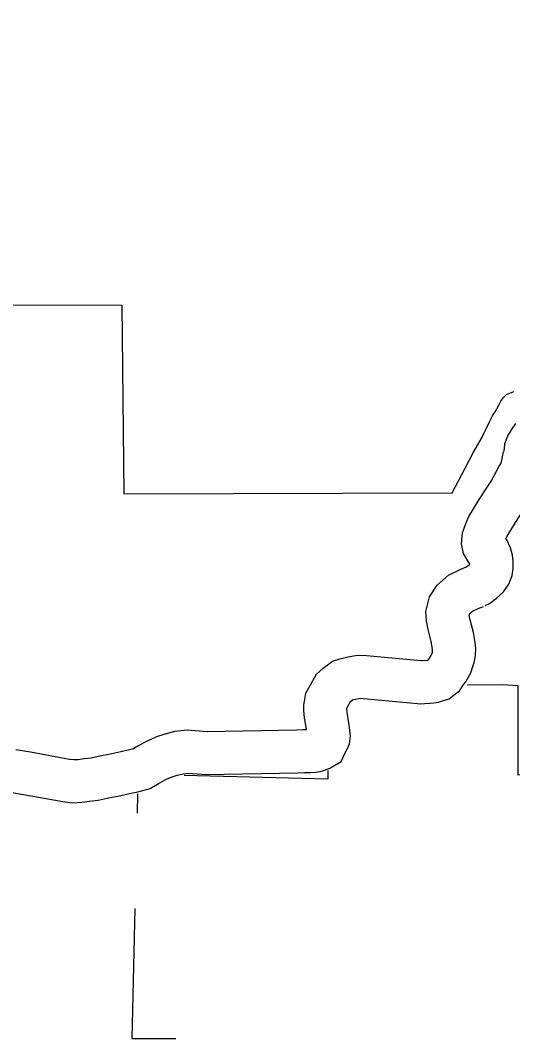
# Model space of a CAD drawing. Extents: x 1374139 to 1377472, y 1168351 to 1170484.
# Drawn here: x 1374817.4 to 1374851.7, y 1169739.4 to 1169810.4 of the extents above; entities that cross this region are included whole.
import ezdxf

# ---------------------------------------------------------------- set-up
doc = ezdxf.new("R2010")
doc.units = 0
doc.layers.add('Default', color=7, linetype='Continuous')

msp = doc.modelspace()

# ---------------------------------------------------------------- linework, layer by layer
at = {"layer": 'Default'}
for points in [[(1374811.141, 1169803.756), (1374816.017, 1169803.861), (1374815.872, 1169810.297), (1374799.741, 1169810.443), (1374799.838, 1169803.787), (1374804.495, 1169803.779), (1374804.777, 1169790.577), (1374811.293, 1169790.603), (1374824.485, 1169790.576), (1374824.617, 1169777.413), (1374847.512, 1169777.484), (1374848.429, 1169779.212), (1374849.001, 1169780.318), (1374849.574, 1169781.323), (1374849.712, 1169781.634), (1374849.939, 1169782.056), (1374850.126, 1169782.448), (1374850.333, 1169782.86), (1374850.521, 1169783.151), (1374850.757, 1169783.603), (1374850.915, 1169783.895), (1374851.074, 1169784.106), (1374851.302, 1169784.338), (1374851.81, 1169784.552)], [(1374850.203, 1169778.249), (1374850.782, 1169779.356), (1374850.901, 1169779.511), (1374850.98, 1169779.777), (1374851.019, 1169779.968), (1374851.071, 1169780.275), (1374851.13, 1169780.419), (1374851.146, 1169780.499), (1374851.162, 1169780.564), (1374851.162, 1169780.564), (1374851.186, 1169780.941), (1374851.393, 1169781.455), (1374851.58, 1169781.757), (1374851.708, 1169781.963), (1374851.946, 1169782.326)], [(1374848.456, 1169772.298), (1374848.518, 1169772.329), (1374848.698, 1169772.468), (1374848.749, 1169772.512), (1374848.309, 1169773.262), (1374848.167, 1169773.938), (1374848.233, 1169774.703), (1374848.441, 1169775.286), (1374848.671, 1169775.837), (1374849.402, 1169777.02), (1374850.273, 1169778.368)], [(1374877.479, 1169777.774), (1374863.844, 1169777.396), (1374864.295, 1169764.276), (1374858.289, 1169764.178), (1374858.293, 1169757.868), (1374852.107, 1169757.806), (1374852.125, 1169764.037), (1374851.004, 1169764.097), (1374848.559, 1169764.085)], [(1374849.814, 1169769.622), (1374850.127, 1169769.781), (1374850.593, 1169770.14), (1374851.103, 1169770.579), (1374851.456, 1169771.13), (1374851.705, 1169771.73), (1374851.767, 1169772.213), (1374851.769, 1169772.729), (1374851.72, 1169773.14), (1374851.59, 1169773.643), (1374851.318, 1169774.201), (1374851.263, 1169774.259), (1374851.348, 1169774.463), (1374851.938, 1169775.418), (1374852.793, 1169776.739)], [(1374817.085, 1169759.583), (1374818.125, 1169759.419), (1374820.83, 1169758.924), (1374821.141, 1169758.887), (1374821.432, 1169758.901), (1374821.849, 1169758.956), (1374822.339, 1169759.013), (1374822.823, 1169759.124), (1374823.79, 1169759.32), (1374824.406, 1169759.458), (1374824.931, 1169759.557), (1374825.294, 1169759.655), (1374825.601, 1169759.836), (1374826.265, 1169760.202), (1374826.916, 1169760.493), (1374827.435, 1169760.664), (1374828.19, 1169760.856), (1374829.032, 1169760.963), (1374830.446, 1169760.851), (1374836.665, 1169760.965), (1374837.109, 1169760.986), (1374837.355, 1169760.993), (1374837.352, 1169761.015), (1374837.228, 1169761.795), (1374837.173, 1169762.311), (1374837.182, 1169762.689), (1374837.303, 1169763.523), (1374838.065, 1169764.851), (1374838.53, 1169765.26), (1374839.173, 1169765.743), (1374839.689, 1169765.915), (1374840.249, 1169766.052), (1374840.907, 1169766.173), (1374841.543, 1169766.145), (1374845.338, 1169765.795), (1374845.428, 1169765.802), (1374845.8, 1169765.812), (1374845.848, 1169765.816), (1374845.945, 1169765.952), (1374846.056, 1169766.152), (1374846.111, 1169766.318), (1374846.133, 1169766.384), (1374846.149, 1169766.478), (1374846.151, 1169766.523), (1374846.123, 1169766.724), (1374846.055, 1169767.124), (1374845.838, 1169767.947), (1374845.715, 1169768.552), (1374845.677, 1169769.215), (1374845.941, 1169770.23), (1374846.47, 1169771.054), (1374847.262, 1169771.755), (1374848.111, 1169772.16), (1374848.563, 1169772.347)], [(1374816.813, 1169756.589), (1374817.621, 1169756.461), (1374820.382, 1169755.957), (1374821.033, 1169755.879), (1374821.701, 1169755.91), (1374822.22, 1169755.979), (1374822.846, 1169756.052), (1374823.455, 1169756.191), (1374824.417, 1169756.386), (1374825.012, 1169756.52), (1374825.601, 1169756.63), (1374826.469, 1169756.865), (1374827.087, 1169757.229), (1374827.605, 1169757.515), (1374828.001, 1169757.692), (1374828.274, 1169757.782), (1374828.75, 1169757.903), (1374829.103, 1169757.948), (1374830.355, 1169757.849), (1374836.765, 1169757.966), (1374837.221, 1169757.988), (1374837.434, 1169757.994), (1374837.664, 1169757.988), (1374837.986, 1169758.013), (1374838.313, 1169758.063), (1374838.539, 1169758.134), (1374838.742, 1169758.191), (1374839.032, 1169758.321), (1374839.765, 1169758.742), (1374840.051, 1169759.356), (1374840.116, 1169759.469), (1374840.212, 1169759.66), (1374840.367, 1169759.994), (1374840.42, 1169760.537), (1374840.391, 1169760.931), (1374840.32, 1169761.454), (1374840.203, 1169762.19), (1374840.177, 1169762.433), (1374840.177, 1169762.435), (1374840.19, 1169762.526), (1374840.42, 1169762.928), (1374840.424, 1169762.931), (1374840.573, 1169763.043), (1374840.877, 1169763.117), (1374841.114, 1169763.161), (1374841.34, 1169763.151), (1374845.322, 1169762.784), (1374845.591, 1169762.806), (1374845.958, 1169762.815), (1374846.241, 1169762.838), (1374846.568, 1169762.887), (1374846.839, 1169762.973), (1374847.297, 1169763.132), (1374847.65, 1169763.396), (1374848.029, 1169763.68), (1374848.243, 1169764.008), (1374848.486, 1169764.348), (1374848.814, 1169764.94), (1374848.961, 1169765.382), (1374849.051, 1169765.659), (1374849.138, 1169766.148), (1374849.16, 1169766.665), (1374849.088, 1169767.183), (1374848.99, 1169767.76), (1374848.761, 1169768.628), (1374848.701, 1169768.924), (1374848.724, 1169769.011), (1374848.77, 1169769.084), (1374848.935, 1169769.229), (1374849.329, 1169769.418), (1374849.707, 1169769.573)], [(1374838.857, 1169758.115), (1374838.848, 1169757.528), (1374828.841, 1169757.773)], [(1374825.581, 1169756.502), (1374825.55, 1169755.159)], [(1374825.393, 1169748.5), (1374825.18, 1169739.44), (1374828.243, 1169739.423)]]:
    msp.add_lwpolyline(points, dxfattribs=at)

doc.saveas('drawing.dxf')
